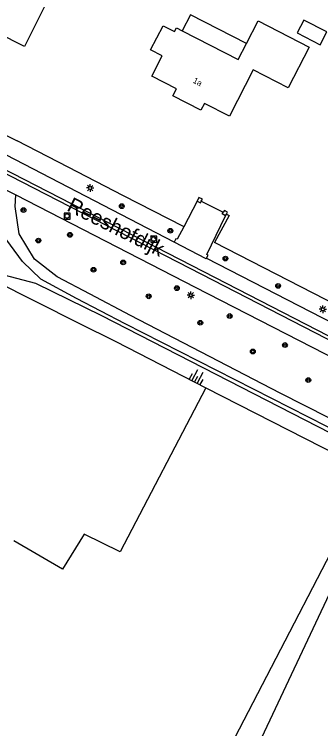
# Model space of a CAD drawing. Extents: x 128999 to 131010, y 395498 to 399007.
# Drawn here: x 130031.8 to 130083, y 397945.1 to 398064.4 of the extents above; entities that cross this region are included whole.
import ezdxf

# ---------------------------------------------------------------- set-up
doc = ezdxf.new("R2010")
doc.units = 0
for name, color, linetype in [('gg-afsc-hekwerk', 7, 'Continuous'), ('gg-afsc-muur', 7, 'Continuous'), ('gg-anno-huisnummerreeks BGT', 7, 'Continuous'), ('gg-anno-openbare ruimte label', 7, 'Continuous'), ('gg-bbg-gedigitaliseerde bebouwing', 7, 'Continuous'), ('gg-bbg-gedigitaliseerde bijgebouw', 7, 'Continuous'), ('gg-bbg-hoofdgebouw', 7, 'Continuous'), ('gg-bbg-luifel en loopbrug', 7, 'Continuous'), ('gg-knt-bovenkant onderkant talud', 7, 'Continuous'), ('gg-knt-verharding', 7, 'Continuous'), ('gg-knt-verharding nz', 7, 'Continuous'), ('gt-symb-boom', 7, 'Continuous'), ('gt-symb-lichtmast', 7, 'Continuous'), ('gt-symb-rioolschacht', 7, 'Continuous'), ('gt-symb-talud symbool', 7, 'Continuous'), ('gx-grn-maaiveld', 7, 'Continuous')]:
    doc.layers.add(name, color=color, linetype=linetype)

# ---------------------------------------------------------------- blocks, each defined once
blk = doc.blocks.new('gt0-BOOM')
at = {"layer": 'gt-symb-boom'}
for radius in [0.4, 0.2]:
    blk.add_circle((0, 0), radius, dxfattribs=at)
blk = doc.blocks.new('gt0-LMAST')
at = {"layer": 'gt-symb-lichtmast'}
for p, q in [((-0.18, 0.17), (-0.45, 0.44)), ((-0.01, 0.25), (-0.01, 0.62)), ((0.17, 0.17), (0.44, 0.44)), ((-0.26, 0), (-0.63, 0)), ((-0.18, -0.18), (-0.45, -0.45)), ((-0.01, -0.25), (-0.01, -0.63)), ((0.44, -0.45), (0.17, -0.18)), ((0.24, 0), (0.62, 0))]:
    blk.add_line(p, q, dxfattribs=at)
blk.add_circle((-0.01, 0), 0.25, dxfattribs=at)
blk = doc.blocks.new('gt0-RS')
at = {"layer": 'gt-symb-rioolschacht'}
blk.add_lwpolyline([(-0.5, -0.5), (0.5, -0.5), (0.5, 0.5), (-0.5, 0.5)], close=True, dxfattribs=at)
blk.add_circle((0, 0), 0.375, dxfattribs=at)
blk = doc.blocks.new('gt0-TALUD_1')
at = {"layer": 'gt-symb-talud symbool'}
for p, q in [((-1, -1), (-1, 0)), ((-0.5, -2), (-0.5, 0)), ((0, -1), (0, 0)), ((0.5, -2), (0.5, 0)), ((1, -1), (1, 0))]:
    blk.add_line(p, q, dxfattribs=at)

msp = doc.modelspace()

# ---------------------------------------------------------------- linework, layer by layer
at = {"layer": 'gg-afsc-hekwerk'}
for p, q in [((130040.82, 398038.83), (130032.31, 398043.22)), ((130050.08, 398034.07), (130040.82, 398038.83)), ((130060.09, 398028.92), (130050.08, 398034.07)), ((130062.34, 398033.17), (130060.12, 398028.9)), ((130063.06, 398033.18), (130066.72, 398031.32)), ((130060.12, 398028.9), (130060.09, 398028.92)), ((130095.57, 398010.67), (130065.25, 398026.26))]:
    msp.add_line(p, q, dxfattribs=at)
for points in [[(130013.31, 398053.61), (130013.57, 398052.71), (130032.31, 398043.22)], [(130067.26, 398031.01), (130067.71, 398030.78), (130065.25, 398026.26)]]:
    msp.add_lwpolyline(points, dxfattribs=at)
at = {"layer": 'gg-afsc-muur'}
msp.add_line((130067.09, 398030.71), (130067.26, 398031.01), dxfattribs=at)
for points in [[(130063.06, 398033.18), (130063.24, 398033.51), (130062.67, 398033.79), (130062.34, 398033.17)], [(130062.34, 398033.17), (130062.91, 398032.89), (130063.06, 398033.18)], [(130067.09, 398030.71), (130066.56, 398031.02), (130066.72, 398031.32)], [(130067.26, 398031.01), (130067.44, 398031.32), (130066.91, 398031.63), (130066.72, 398031.32)]]:
    msp.add_lwpolyline(points, dxfattribs=at)
at = {"layer": 'gg-bbg-gedigitaliseerde bebouwing'}
msp.add_lwpolyline([(130031.93, 398071.17), (130034.93, 398069.68), (130035.05, 398069.92), (130037.99, 398068.47), (130036.7, 398065.88), (130036.94, 398065.76), (130033.57, 398058.99)], dxfattribs=at)
at = {"layer": 'gg-bbg-gedigitaliseerde bijgebouw'}
msp.add_lwpolyline([(130080.18, 398063.4), (130079.06, 398061.24), (130082.91, 398059.26), (130084.03, 398061.43), (130080.18, 398063.4)], dxfattribs=at)
at = {"layer": 'gg-bbg-hoofdgebouw'}
msp.add_line((130033.57, 398058.99), (130022.81, 398064.36), dxfattribs=at)
for points in [[(130070.59, 398059.48), (130072.54, 398063.29), (130081.09, 398058.89), (130077.58, 398052.06), (130071.69, 398055.08), (130067.74, 398047.37), (130063.59, 398049.49), (130062.99, 398048.33), (130058.32, 398050.72), (130058.92, 398051.9), (130054.78, 398054.02)], [(130054.78, 398054.02), (130056.53, 398057.41), (130054.59, 398058.41), (130056.67, 398062.46), (130058.6, 398061.47), (130058.92, 398062.09), (130059.89, 398061.59)], [(130059.89, 398061.59), (130069.21, 398056.8), (130070.59, 398059.48)]]:
    msp.add_lwpolyline(points, dxfattribs=at)
at = {"layer": 'gg-bbg-luifel en loopbrug'}
msp.add_lwpolyline([(130070.59, 398059.48), (130061.27, 398064.28), (130059.89, 398061.59)], dxfattribs=at)
at = {"layer": 'gg-knt-bovenkant onderkant talud'}
msp.add_lwpolyline([(130091.59, 397987.8), (130091.65, 397988.09), (130090.85, 397990.17), (130088.84, 397992.27), (130046.47, 398014.01), (130035.45, 398019.42), (130027.95, 398021.38), (130026.96, 398020.74), (130027.46, 398018.97)], dxfattribs=at)
at = {"layer": 'gg-knt-verharding'}
for p, q in [((130021.43, 398039.67), (130032.08, 398034.21)), ((130063.87, 398023.55), (130058.51, 398026.32))]:
    msp.add_line(p, q, dxfattribs=at)
for points in [[(130058.51, 398026.32), (130030.54, 398040.85), (130025.66, 398043.4), (130025.48, 398043.6)], [(130092.34, 397992.95), (130076.23, 398001.11), (130051.24, 398014.07), (130044.51, 398017.61), (130039.01, 398020.53), (130035.19, 398023.5), (130032.64, 398027.72), (130032.01, 398032.27), (130032.08, 398034.21)], [(130032.08, 398034.21), (130062.05, 398018.82), (130098.81, 397999.91)], [(130093.2, 397990.86), (130050.35, 398012.66), (130042.22, 398016.91), (130036.27, 398020.14), (130033.23, 398023.06), (130029.83, 398027.73), (130026.31, 398031.21), (130024.49, 398032.3)], [(130063.87, 398023.55), (130064.18, 398024.13), (130063.98, 398024.24), (130067.09, 398030.71)], [(130060.12, 398028.9), (130059.03, 398026.8), (130058.83, 398026.89), (130058.51, 398026.32)], [(130096.78, 398006.7), (130064, 398023.58), (130063.87, 398023.55)]]:
    msp.add_lwpolyline(points, dxfattribs=at)
at = {"layer": 'gg-knt-verharding nz'}
msp.add_lwpolyline([(130284.78, 397906.98), (130280.98, 397908.85), (130219.72, 397940.43), (130146.39, 397978.08), (130063.13, 398020.91), (130023.13, 398041.44), (130023.39, 398041.97), (130063.44, 398021.4), (130146.67, 397978.58), (130219.96, 397940.98), (130281.27, 397909.39), (130285.03, 397907.56)], dxfattribs=at)
at = {"layer": 'gx-grn-maaiveld'}
msp.add_line((130063.83, 398002.01), (130091.59, 397987.8), dxfattribs=at)
for points in [[(130027.46, 398018.97), (130028.3, 398019.98), (130042.63, 398012.79), (130048.79, 398009.71), (130063.83, 398002.01)], [(130063.83, 398002.01), (130049.54, 397974.59), (130043.51, 397977.56), (130039.91, 397971.74), (130031.75, 397976.45)], [(130091.59, 397987.8), (130068.59, 397943.48), (130041.59, 397891.4)], [(130094.98, 397986.12), (130085.32, 397969.41), (130072.19, 397941.68)]]:
    msp.add_lwpolyline(points, dxfattribs=at)

# ---------------------------------------------------------------- block references
at = {"layer": 'gt-symb-boom'}
for p in [(130033.37, 398031.67), (130049.78, 398032.33), (130057.89, 398028.22), (130041.13, 398027.54), (130035.86, 398026.58), (130067.08, 398023.58), (130050.01, 398022.93), (130045.06, 398021.71), (130058.98, 398018.64), (130075.88, 398019.01), (130054.28, 398017.28), (130067.8, 398013.98), (130062.89, 398012.86), (130077.02, 398009.14), (130071.66, 398008.06), (130080.92, 398003.29)]:
    msp.add_blockref('gt0-BOOM', p, dxfattribs=at)
at = {"layer": 'gt-symb-lichtmast'}
for p in [(130044.51, 398035.36), (130061.31, 398017.45), (130083.35, 398015.11)]:
    msp.add_blockref('gt0-LMAST', p, dxfattribs=at)
at = {"layer": 'gt-symb-rioolschacht'}
for p in [(130040.65, 398030.68), (130055.12, 398026.84)]:
    msp.add_blockref('gt0-RS', p, dxfattribs=at)
at = {"layer": 'gt-symb-talud symbool', "xscale": 1.0000179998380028, "yscale": 1.0000179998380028, "rotation": 152.87123394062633}
msp.add_blockref('gt0-TALUD_1', (130061.94, 398002.98), dxfattribs=at)

# ---------------------------------------------------------------- texts
at = {"layer": 'gg-anno-huisnummerreeks BGT'}
msp.add_text('1a', height=1, rotation=332.8, dxfattribs=at).set_placement((130061.56, 398052.99))
at = {"layer": 'gg-anno-openbare ruimte label'}
msp.add_text('Reeshofdijk', height=2.5, rotation=333.4, dxfattribs=at).set_placement((130040.47, 398031.67))

doc.saveas('drawing.dxf')
